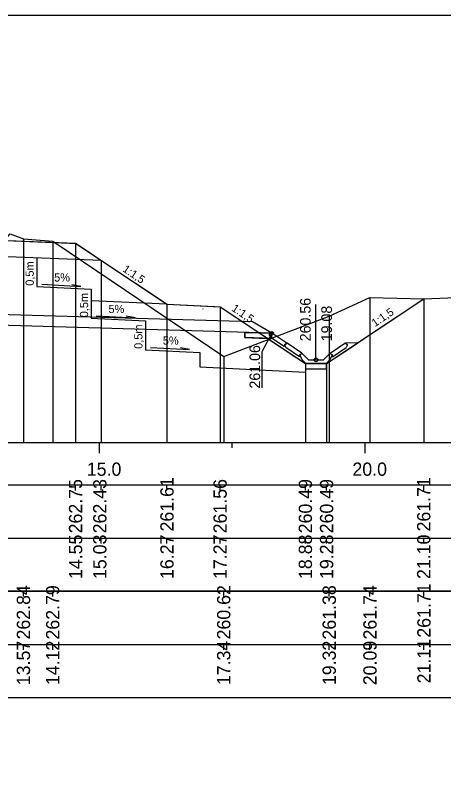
# Model space of a CAD drawing. Extents: x 6516023 to 6560129, y 5513077 to 5529206.
# Drawn here: x 6519796.13 to 6519804.2, y 5514465.41 to 5514479.66 of the extents above; entities that cross this region are included whole.
import ezdxf

# ---------------------------------------------------------------- set-up
doc = ezdxf.new("R2010")
doc.units = 0
for name, color, linetype in [('IR_default', 7, 'Continuous'), ('TOR_PRZEK_P-odwodnienie', 7, 'Continuous'), ('TOR_PRZEK_P-opisy', 7, 'Continuous'), ('TOR_PRZEK_P-schodkowanie+wymiana', 7, 'Continuous'), ('TOR_PRZEK_P-tabelka istniejace', 7, 'Continuous'), ('TOR_PRZEK_P-tabelka projektowane', 7, 'Continuous'), ('TOR_PRZEK_P-teren istniejacy', 7, 'Continuous'), ('TOR_PRZEK_P-uklad odniesienia', 7, 'Continuous'), ('TOR_PRZEK_P-warstwa ochronna I', 7, 'Continuous'), ('TOR_PRZEK_P-warstwa ochronna II', 7, 'Continuous'), ('TOR_PS_T-skarpy projektowane', 7, 'Continuous'), ('TOR_RAMKI-ramka+tabelka 1', 7, 'Continuous')]:
    doc.layers.add(name, color=color, linetype=linetype)

msp = doc.modelspace()

# ---------------------------------------------------------------- linework, layer by layer
at = {"layer": 'IR_default'}
msp.add_lwpolyline([(6519796.098, 5514475.407), (6519797.146, 5514475.365), (6519797.263, 5514475.361), (6519797.328, 5514475.317), (6519797.905, 5514474.932), (6519798.874, 5514474.287), (6519798.983, 5514474.214), (6519799.883, 5514474.169), (6519799.983, 5514474.164), (6519801.427, 5514473.201), (6519801.588, 5514473.094), (6519801.948, 5514473.094), (6519801.988, 5514473.094), (6519802.514, 5514473.444), (6519802.573, 5514473.484), (6519802.816, 5514473.646), (6519803.816, 5514474.312)], dxfattribs=at)
at = {"layer": 'TOR_PRZEK_P-odwodnienie'}
for p, q in [((6519800.591, 5514473.878), (6519785.863, 5514474.306)), ((6519801.788, 5514473.164), (6519801.788, 5514474.208)), ((6519800.956, 5514473.668), (6519785.863, 5514474.106)), ((6519800.956, 5514473.668), (6519800.591, 5514473.878)), ((6519800.956, 5514473.668), (6519800.448, 5514473.682)), ((6519800.719, 5514473.573), (6519800.719, 5514473.573)), ((6519800.719, 5514473.573), (6519800.719, 5514473.573)), ((6519800.719, 5514473.573), (6519800.719, 5514473.573)), ((6519800.719, 5514473.573), (6519800.719, 5514473.573)), ((6519801.192, 5514473.414), (6519800.931, 5514473.588)), ((6519801.237, 5514473.481), (6519800.956, 5514473.668)), ((6519801.203, 5514473.431), (6519801.192, 5514473.414)), ((6519801.237, 5514473.481), (6519801.228, 5514473.468)), ((6519801.524, 5514473.289), (6519801.243, 5514473.476)), ((6519802.053, 5514473.289), (6519802.333, 5514473.476)), ((6519801.479, 5514473.223), (6519801.218, 5514473.397)), ((6519801.481, 5514473.259), (6519801.528, 5514473.283)), ((6519801.524, 5514473.289), (6519801.515, 5514473.277)), ((6519801.648, 5514473.164), (6519801.528, 5514473.283)), ((6519801.928, 5514473.164), (6519802.048, 5514473.283)), ((6519802.048, 5514473.283), (6519802.096, 5514473.259)), ((6519802.053, 5514473.289), (6519802.061, 5514473.277)), ((6519802.097, 5514473.223), (6519802.358, 5514473.397)), ((6519801.49, 5514473.239), (6519801.479, 5514473.223)), ((6519801.648, 5514473.164), (6519801.928, 5514473.164)), ((6519802.086, 5514473.239), (6519802.097, 5514473.223)), ((6519801.598, 5514473.094), (6519801.978, 5514473.094))]:
    msp.add_line(p, q, dxfattribs=at)
for points in [[(6519798.983, 5514474.214), (6519798.983, 5514474.214), (6519798.983, 5514474.214), (6519798.983, 5514474.213), (6519798.983, 5514474.214), (6519798.984, 5514474.213), (6519798.983, 5514474.214), (6519798.984, 5514474.214)], [(6519799.662, 5514474.128), (6519799.661, 5514474.128), (6519799.662, 5514474.128), (6519799.661, 5514474.127), (6519799.662, 5514474.128), (6519799.662, 5514474.127), (6519799.662, 5514474.128), (6519799.662, 5514474.128)], [(6519800.448, 5514473.682), (6519800.446, 5514473.583)], [(6519800.446, 5514473.583), (6519800.719, 5514473.573)], [(6519800.719, 5514473.573), (6519800.952, 5514473.564)], [(6519800.956, 5514473.668), (6519800.769, 5514473.316), (6519800.769, 5514472.638)], [(6519800.906, 5514473.641), (6519800.956, 5514473.668)], [(6519800.906, 5514473.641), (6519800.931, 5514473.588)], [(6519800.952, 5514473.564), (6519800.956, 5514473.668)], [(6519801.193, 5514473.45), (6519801.243, 5514473.476)], [(6519801.228, 5514473.468), (6519801.193, 5514473.45)], [(6519801.193, 5514473.45), (6519801.203, 5514473.431)], [(6519801.193, 5514473.45), (6519801.218, 5514473.397)], [(6519802.58, 5514473.488), (6519802.333, 5514473.476)], [(6519802.383, 5514473.45), (6519802.333, 5514473.476)], [(6519802.383, 5514473.45), (6519802.358, 5514473.397)], [(6519801.515, 5514473.277), (6519801.48, 5514473.258)], [(6519802.061, 5514473.277), (6519802.096, 5514473.258)], [(6519801.48, 5514473.258), (6519801.49, 5514473.239)], [(6519801.528, 5514473.164), (6519801.481, 5514473.259)], [(6519801.598, 5514473.094), (6519801.528, 5514473.164)], [(6519801.978, 5514473.094), (6519802.048, 5514473.164)], [(6519802.048, 5514473.164), (6519802.096, 5514473.259)], [(6519802.096, 5514473.258), (6519802.086, 5514473.239)], [(6519801.588, 5514473.094), (6519801.588, 5514473.094), (6519801.588, 5514473.094), (6519801.588, 5514473.093), (6519801.588, 5514473.094), (6519801.589, 5514473.093), (6519801.588, 5514473.094), (6519801.589, 5514473.094)], [(6519801.988, 5514473.094), (6519801.588, 5514473.094), (6519801.588, 5514472.994), (6519801.988, 5514472.994), (6519801.988, 5514473.094)], [(6519801.988, 5514473.094), (6519801.988, 5514473.094), (6519801.988, 5514473.094), (6519801.988, 5514473.093), (6519801.988, 5514473.094), (6519801.989, 5514473.093), (6519801.988, 5514473.094), (6519801.989, 5514473.094)]]:
    msp.add_lwpolyline(points, dxfattribs=at)
msp.add_lwpolyline([(6519800.448, 5514473.682), (6519800.956, 5514473.668), (6519800.952, 5514473.564), (6519800.446, 5514473.583)], close=True, dxfattribs=at)
for centre, radius in [((6519800.956, 5514473.668), 0.03), ((6519801.788, 5514473.164), 0.035)]:
    msp.add_circle(centre, radius, dxfattribs=at)
at = {"layer": 'TOR_PRZEK_P-schodkowanie+wymiana'}
for p, q in [((6519796.534, 5514475.087), (6519796.534, 5514474.544)), ((6519796.534, 5514474.544), (6519797.557, 5514474.493)), ((6519797.557, 5514474.493), (6519797.557, 5514473.95)), ((6519798.983, 5514474.214), (6519797.557, 5514474.279)), ((6519797.557, 5514473.95), (6519798.58, 5514473.899)), ((6519798.58, 5514473.899), (6519798.58, 5514473.356)), ((6519798.58, 5514473.356), (6519799.603, 5514473.305)), ((6519799.603, 5514473.305), (6519799.603, 5514473.033)), ((6519799.603, 5514473.033), (6519801.588, 5514472.934))]:
    msp.add_line(p, q, dxfattribs=at)
at = {"layer": 'TOR_PRZEK_P-tabelka istniejace'}
for p, q in [((6519796.281, 5514468.706), (6519796.281, 5514468.806)), ((6519796.832, 5514468.706), (6519796.832, 5514468.806)), ((6519800.051, 5514468.706), (6519800.051, 5514468.806)), ((6519802.037, 5514468.706), (6519802.037, 5514468.806)), ((6519802.804, 5514468.706), (6519802.804, 5514468.806)), ((6519803.82, 5514468.706), (6519803.82, 5514468.806)), ((6519731.663, 5514467.806), (6519825.463, 5514467.806)), ((6519796.281, 5514467.706), (6519796.281, 5514467.806)), ((6519796.832, 5514467.706), (6519796.832, 5514467.806)), ((6519800.051, 5514467.706), (6519800.051, 5514467.806)), ((6519802.037, 5514467.706), (6519802.037, 5514467.806)), ((6519802.804, 5514467.706), (6519802.804, 5514467.806)), ((6519803.82, 5514467.706), (6519803.82, 5514467.806))]:
    msp.add_line(p, q, dxfattribs=at)
for points in [[(6519796.281, 5514475.442), (6519796.281, 5514471.806), (6519796.281, 5514471.676), (6519796.281, 5514471.606)], [(6519796.832, 5514475.399), (6519796.832, 5514471.806), (6519796.832, 5514471.676), (6519796.832, 5514471.606)], [(6519802.804, 5514474.341), (6519802.804, 5514471.806), (6519802.804, 5514471.676), (6519802.804, 5514471.606)], [(6519803.82, 5514474.312), (6519803.82, 5514471.806), (6519803.82, 5514471.676), (6519803.82, 5514471.606)], [(6519802.037, 5514473.988), (6519802.037, 5514471.806), (6519802.037, 5514471.676), (6519802.037, 5514471.606)], [(6519800.051, 5514473.226), (6519800.051, 5514471.806), (6519800.051, 5514471.676), (6519800.051, 5514471.606)]]:
    msp.add_lwpolyline(points, dxfattribs=at)
msp.add_lwpolyline([(6519731.663, 5514468.806), (6519731.663, 5514466.806), (6519825.463, 5514466.806), (6519825.463, 5514468.806)], close=True, dxfattribs=at)
at = {"layer": 'TOR_PRZEK_P-tabelka projektowane'}
for p, q in [((6519797.263, 5514470.706), (6519797.263, 5514470.806)), ((6519797.746, 5514470.706), (6519797.746, 5514470.806)), ((6519798.983, 5514470.706), (6519798.983, 5514470.806)), ((6519799.983, 5514470.706), (6519799.983, 5514470.806)), ((6519801.588, 5514470.706), (6519801.588, 5514470.806)), ((6519801.988, 5514470.706), (6519801.988, 5514470.806)), ((6519803.816, 5514470.706), (6519803.816, 5514470.806)), ((6519731.663, 5514469.806), (6519825.463, 5514469.806)), ((6519797.263, 5514469.706), (6519797.263, 5514469.806)), ((6519797.746, 5514469.706), (6519797.746, 5514469.806)), ((6519798.983, 5514469.706), (6519798.983, 5514469.806)), ((6519799.983, 5514469.706), (6519799.983, 5514469.806)), ((6519801.588, 5514469.706), (6519801.588, 5514469.806)), ((6519801.988, 5514469.706), (6519801.988, 5514469.806)), ((6519803.816, 5514469.706), (6519803.816, 5514469.806))]:
    msp.add_line(p, q, dxfattribs=at)
for points in [[(6519797.263, 5514475.361), (6519797.263, 5514471.806), (6519797.263, 5514471.676), (6519797.263, 5514471.606)], [(6519797.746, 5514475.039), (6519797.746, 5514471.806), (6519797.746, 5514471.676), (6519797.746, 5514471.606)], [(6519803.816, 5514474.312), (6519803.816, 5514471.806), (6519803.816, 5514471.676), (6519803.816, 5514471.606)], [(6519798.983, 5514474.214), (6519798.983, 5514471.806), (6519798.983, 5514471.676), (6519798.983, 5514471.606)], [(6519799.983, 5514474.164), (6519799.983, 5514471.806), (6519799.983, 5514471.676), (6519799.983, 5514471.606)], [(6519801.588, 5514473.094), (6519801.588, 5514471.806), (6519801.588, 5514471.676), (6519801.588, 5514471.606)], [(6519801.988, 5514473.094), (6519801.988, 5514471.806), (6519801.988, 5514471.676), (6519801.988, 5514471.606)]]:
    msp.add_lwpolyline(points, dxfattribs=at)
msp.add_lwpolyline([(6519731.663, 5514470.806), (6519731.663, 5514468.806), (6519825.463, 5514468.806), (6519825.463, 5514470.806)], close=True, dxfattribs=at)
at = {"layer": 'TOR_PRZEK_P-teren istniejacy'}
msp.add_lwpolyline([(6519766.562, 5514474.414), (6519767.317, 5514474.405), (6519770.984, 5514474.308), (6519772.439, 5514474.285), (6519774.067, 5514475.14), (6519774.872, 5514475.556), (6519775.462, 5514475.201), (6519776.087, 5514475.067), (6519776.321, 5514475.202), (6519777.534, 5514475.85), (6519781.315, 5514475.801), (6519795.015, 5514475.758), (6519795.274, 5514475.651), (6519795.934, 5514475.42), (6519796.029, 5514475.535), (6519796.281, 5514475.442), (6519796.832, 5514475.399), (6519796.874, 5514475.375), (6519800.051, 5514473.226), (6519802.037, 5514473.988), (6519802.804, 5514474.341), (6519803.82, 5514474.312), (6519804.57, 5514474.343)], dxfattribs=at)
at = {"layer": 'TOR_PRZEK_P-uklad odniesienia'}
for p, q in [((6519735.463, 5514471.606), (6519825.463, 5514471.606)), ((6519797.713, 5514471.406), (6519797.713, 5514471.606)), ((6519800.213, 5514471.506), (6519800.213, 5514471.606)), ((6519802.713, 5514471.406), (6519802.713, 5514471.606))]:
    msp.add_line(p, q, dxfattribs=at)
at = {"layer": 'TOR_PRZEK_P-warstwa ochronna I'}
msp.add_lwpolyline([(6519785.863, 5514475.062), (6519788.513, 5514475.168), (6519790.513, 5514475.248), (6519791.538, 5514475.289), (6519793.263, 5514475.218), (6519797.746, 5514475.039)], dxfattribs=at)
at = {"layer": 'TOR_PRZEK_P-warstwa ochronna II'}
msp.add_lwpolyline([(6519782.713, 5514475.522), (6519785.363, 5514475.416), (6519785.863, 5514475.362), (6519788.513, 5514475.468), (6519789.262, 5514475.498), (6519790.573, 5514475.551), (6519791.542, 5514475.589), (6519792.513, 5514475.551), (6519793.263, 5514475.521), (6519797.263, 5514475.361), (6519798.983, 5514474.214), (6519799.983, 5514474.164), (6519801.588, 5514473.094), (6519801.988, 5514473.094), (6519803.816, 5514474.312)], dxfattribs=at)
at = {"layer": 'TOR_PS_T-skarpy projektowane'}
for points in [[(6519796.627, 5514474.589), (6519797.362, 5514474.549), (6519797.19, 5514474.58)], [(6519797.65, 5514473.995), (6519798.385, 5514473.955), (6519798.212, 5514473.986)], [(6519798.673, 5514473.4), (6519799.408, 5514473.361), (6519799.235, 5514473.392)]]:
    msp.add_lwpolyline(points, dxfattribs=at)
at = {"layer": 'TOR_RAMKI-ramka+tabelka 1'}
msp.add_lwpolyline([(6519632.013, 5514479.656), (6519879.513, 5514479.656), (6519879.513, 5514451.156), (6519632.013, 5514451.156)], close=True, dxfattribs=at)

# ---------------------------------------------------------------- texts
at = {"layer": 'TOR_PRZEK_P-odwodnienie'}
for s, p in [('260.56', (6519801.688, 5514473.514)), ('19.08', (6519802.088, 5514473.514)), ('261.06', (6519800.737, 5514472.624))]:
    msp.add_text(s, height=0.2, rotation=90, dxfattribs=at).set_placement(p)
at = {"layer": 'TOR_PRZEK_P-opisy'}
for rotation, p in [(325.9299, (6519798.135, 5514474.841)), (325.9299, (6519800.186, 5514474.101)), (34.0701, (6519802.899, 5514473.779))]:
    msp.add_text('1:1,5', height=0.15, rotation=rotation, dxfattribs=at).set_placement(p)
at = {"layer": 'TOR_PRZEK_P-schodkowanie+wymiana'}
for p in [(6519796.476, 5514474.56), (6519797.499, 5514473.966), (6519798.522, 5514473.372)]:
    msp.add_text('0,5m', height=0.1545, rotation=90, dxfattribs=at).set_placement(p)
at = {"layer": 'TOR_PRZEK_P-tabelka istniejace'}
for s, p in [('262.84', (6519796.406, 5514467.899)), ('262.79', (6519796.957, 5514467.898)), ('260.62', (6519800.176, 5514467.9)), ('261.38', (6519802.162, 5514467.898)), ('261.74', (6519802.929, 5514467.899)), ('261.71', (6519803.945, 5514467.933)), ('13.57', (6519796.406, 5514467.038)), ('14.12', (6519796.957, 5514467.04)), ('17.34', (6519800.176, 5514467.039)), ('19.32', (6519802.162, 5514467.04)), ('20.09', (6519802.929, 5514467.038)), ('21.11', (6519803.945, 5514467.073))]:
    msp.add_text(s, height=0.25, rotation=90, dxfattribs=at).set_placement(p)
at = {"layer": 'TOR_PRZEK_P-tabelka projektowane'}
for s, p in [('262.75', (6519797.388, 5514469.897)), ('262.43', (6519797.844, 5514469.898)), ('261.61', (6519799.108, 5514469.933)), ('261.56', (6519800.108, 5514469.898)), ('260.49', (6519801.713, 5514469.898)), ('260.49', (6519802.113, 5514469.898)), ('261.71', (6519803.941, 5514469.933)), ('14.55', (6519797.388, 5514469.037)), ('15.03', (6519797.844, 5514469.038)), ('16.27', (6519799.108, 5514469.038)), ('17.27', (6519800.108, 5514469.038)), ('18.88', (6519801.713, 5514469.038)), ('19.28', (6519802.113, 5514469.038)), ('21.10', (6519803.941, 5514469.038))]:
    msp.add_text(s, height=0.25, rotation=90, dxfattribs=at).set_placement(p)
at = {"layer": 'TOR_PRZEK_P-uklad odniesienia'}
for s, p in [('15.0', (6519797.474, 5514470.981)), ('20.0', (6519802.474, 5514470.981))]:
    msp.add_text(s, height=0.25, dxfattribs=at).set_placement(p)
at = {"layer": 'TOR_PS_T-skarpy projektowane'}
for p in [(6519796.859, 5514474.64), (6519797.882, 5514474.046), (6519798.905, 5514473.452)]:
    msp.add_text('5%', height=0.1545, dxfattribs=at).set_placement(p)

doc.saveas('drawing.dxf')
